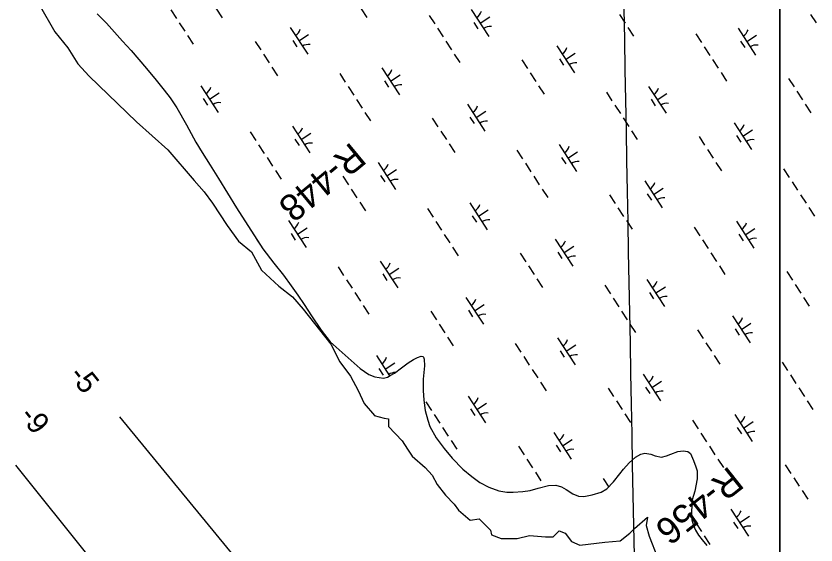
# Model space of a CAD drawing. Extents: x 3953924 to 3974542, y 193747 to 216192.
# Drawn here: x 3966966 to 3968213, y 200567 to 201392 of the extents above; entities that cross this region are included whole.
import ezdxf

# ---------------------------------------------------------------- set-up
doc = ezdxf.new("R2010")
doc.units = 0
for name, color, linetype in [('V-GRID-MAJR', 7, 'Continuous'), ('V-RIVR-EDGE', 7, 'Continuous'), ('V-RIVR-RANG', 7, 'Continuous'), ('V-RIVR-RANG-IDEN', 7, 'Continuous'), ('V-TOPO-MINR', 7, 'Continuous'), ('V-WETL-SWMP', 7, 'Continuous')]:
    doc.layers.add(name, color=color, linetype=linetype)

msp = doc.modelspace()

# ---------------------------------------------------------------- linework, layer by layer
at = {"layer": 'V-GRID-MAJR'}
msp.add_spline([(3967994.9, 197070.8), (3967932.3, 200408.2), (3967818.6, 206468.2), (3967751, 210066.7)], degree=3, dxfattribs=at)
at = {"layer": 'V-RIVR-EDGE'}
for points in [[(3967001.6, 201409.6), (3967026.5, 201366.9), (3967046.7, 201341.9), (3967062.1, 201317), (3967079.9, 201298), (3967153.5, 201226.8), (3967202.2, 201182.9), (3967243.7, 201135.4), (3967259.2, 201117.6), (3967272.2, 201099.7), (3967294.8, 201065.3), (3967312.6, 201040.4), (3967332.8, 201023.8), (3967348.2, 200995.3), (3967375.5, 200970.3), (3967396.9, 200953.7), (3967413.5, 200934.7), (3967456.3, 200880.1), (3967470.5, 200852.8), (3967487.1, 200830.3), (3967499, 200807.7), (3967508.5, 200787.5), (3967524.4, 200768.9)], [(3967524.3, 200769), (3967539.4, 200765), (3967546.5, 200763.8), (3967546.5, 200751.9), (3967567.9, 200729.3), (3967576.2, 200716.3), (3967583.3, 200705.6), (3967603.5, 200687.8), (3967614.2, 200675.9), (3967622.5, 200661.7), (3967635.5, 200645), (3967648.6, 200630.8), (3967655.7, 200621.3), (3967673.5, 200605.9), (3967687.8, 200608.2), (3967705.6, 200590.4), (3967706.8, 200583.3), (3967722.2, 200577.4), (3967747.1, 200577.4), (3967766.1, 200582.1), (3967791, 200579.7), (3967802.9, 200579.7), (3967812.4, 200589.2), (3967821.9, 200585.7), (3967831.4, 200572.6), (3967844.5, 200566.7), (3967883.7, 200571.4), (3967907.4, 200573.8), (3967922.8, 200585.7), (3967930, 200592.8), (3967950.1, 200610.6), (3967947.8, 200597.6), (3967952.5, 200580.9), (3967965.6, 200547.7)]]:
    msp.add_lwpolyline(points, dxfattribs=at)
at = {"layer": 'V-TOPO-MINR'}
for points in [[(3968162.6, 199537.2), (3968121.1, 199583.5), (3968086.5, 199622.8), (3968000.8, 199720.6), (3967915.6, 199818.9), (3967831, 199917.8), (3967746.9, 200017.1), (3967610.1, 200179.9), (3967594.8, 200198.2), (3967579.6, 200216.4), (3967564.4, 200234.8), (3967549.3, 200253.1), (3967127.4, 200767.1)], [(3967792.9, 199610.4), (3967452.8, 200059.9), (3967439.8, 200077), (3967426.9, 200094.2), (3967414, 200111.4), (3967401.2, 200128.6), (3967313.8, 200245.9), (3967256.9, 200321.5), (3967199.5, 200396.7), (3967141.3, 200471.3), (3967082.6, 200545.4), (3966965.7, 200691.7)]]:
    msp.add_lwpolyline(points, dxfattribs=at)
at = {"layer": 'V-WETL-SWMP'}
for p, q in [((3968156.3, 204867.5), (3968156.3, 200173.1)), ((3968156.3, 200173.1), (3968156.3, 204867.5)), ((3967259.8, 201430.3), (3967287, 201388.4)), ((3967207, 201401.2), (3967215.8, 201387.8)), ((3967504, 201402.5), (3967512.7, 201389.1)), ((3967675.5, 201401.5), (3967702.8, 201359.6)), ((3967092.5, 201394.9), (3967106.6, 201380.1)), ((3967609.7, 201392.5), (3967618.4, 201379.1)), ((3967689.1, 201380.5), (3967704.2, 201390.3)), ((3967906.6, 201393.8), (3967915.4, 201380.4)), ((3968204.1, 201394.1), (3968212.8, 201380.7)), ((3967106.6, 201380.1), (3967132, 201352.2)), ((3967220.1, 201381.1), (3967228.9, 201367.7)), ((3967679.4, 201381.3), (3967685.9, 201371.3)), ((3967393.2, 201373.7), (3967420.5, 201331.8)), ((3967622.8, 201372.4), (3967631.5, 201359)), ((3967919.7, 201373.7), (3967928.5, 201360.3)), ((3968025.4, 201363.7), (3968034.1, 201350.3)), ((3968091.2, 201372.6), (3968118.5, 201330.7)), ((3967132, 201352.2), (3967145.1, 201337.8)), ((3967233.2, 201361), (3967242, 201347.6)), ((3967338.4, 201352), (3967347.2, 201338.6)), ((3967397.1, 201353.5), (3967403.6, 201343.5)), ((3967406.8, 201352.7), (3967421.9, 201362.5)), ((3967635.8, 201352.3), (3967644.6, 201338.9)), ((3968095.1, 201352.5), (3968101.6, 201342.4)), ((3968104.8, 201351.7), (3968119.9, 201361.5)), ((3967145.1, 201337.8), (3967157.4, 201323.9)), ((3967808.9, 201344.8), (3967836.2, 201302.9)), ((3968038.5, 201343.6), (3968047.2, 201330.2)), ((3967351.5, 201331.9), (3967360.3, 201318.5)), ((3967648.9, 201332.2), (3967657.7, 201318.8)), ((3967822.5, 201323.9), (3967837.6, 201333.7)), ((3967157.4, 201323.9), (3967168.9, 201309.5)), ((3967754.1, 201323.2), (3967762.9, 201309.8)), ((3967812.8, 201324.7), (3967819.3, 201314.7)), ((3968051.6, 201323.5), (3968060.3, 201310.1)), ((3967168.9, 201309.5), (3967184.2, 201291.7)), ((3967364.6, 201311.8), (3967373.3, 201298.4)), ((3967470.3, 201301.8), (3967479, 201288.4)), ((3967536.1, 201310.7), (3967563.4, 201268.8)), ((3967767.2, 201303), (3967776, 201289.6)), ((3968064.7, 201303.4), (3968073.4, 201289.9)), ((3967184.2, 201291.7), (3967196.9, 201276.2)), ((3967540, 201290.6), (3967546.5, 201280.5)), ((3967549.7, 201289.8), (3967564.8, 201299.6)), ((3968169.9, 201294.3), (3968178.6, 201280.9)), ((3967196.9, 201276.2), (3967205.8, 201264.2)), ((3967253.8, 201282.9), (3967281.1, 201241)), ((3967483.3, 201281.7), (3967492.1, 201268.3)), ((3967780.3, 201282.9), (3967789.1, 201269.5)), ((3967951.8, 201281.9), (3967979.1, 201240)), ((3967205.8, 201264.2), (3967216.5, 201248.4)), ((3967267.4, 201262), (3967282.5, 201271.8)), ((3967886, 201273), (3967894.7, 201259.5)), ((3967965.4, 201260.9), (3967980.5, 201270.8)), ((3968183, 201274.2), (3968191.7, 201260.8)), ((3967257.7, 201262.8), (3967264.2, 201252.7)), ((3967496.4, 201261.6), (3967505.2, 201248.1)), ((3967669.5, 201254.1), (3967696.8, 201212.2)), ((3967899.1, 201252.8), (3967907.8, 201239.4)), ((3967955.7, 201261.7), (3967962.2, 201251.7)), ((3968196, 201254.1), (3968204.8, 201240.7)), ((3967216.5, 201248.4), (3967231.7, 201221.8)), ((3967509.5, 201241.4), (3967518.3, 201228)), ((3967683.1, 201233.1), (3967698.2, 201243)), ((3967614.7, 201232.4), (3967623.5, 201219)), ((3967673.4, 201234), (3967679.9, 201223.9)), ((3967912.2, 201232.7), (3967920.9, 201219.3)), ((3967231.7, 201221.8), (3967246, 201194.8)), ((3967396.7, 201220), (3967423.9, 201178.1)), ((3968085.2, 201225.3), (3968112.5, 201183.4)), ((3968098.8, 201204.3), (3968113.9, 201214.1)), ((3967330.9, 201211), (3967339.6, 201197.6)), ((3967410.3, 201199), (3967425.4, 201208.8)), ((3967627.8, 201212.3), (3967636.6, 201198.9)), ((3967925.2, 201212.6), (3967934, 201199.2)), ((3968030.5, 201203.6), (3968039.2, 201190.2)), ((3968089.1, 201205.1), (3968095.7, 201195.1)), ((3967246, 201194.8), (3967256, 201179)), ((3967343.9, 201190.9), (3967352.7, 201177.5)), ((3967400.6, 201199.8), (3967407.1, 201189.8)), ((3967640.9, 201192.2), (3967649.7, 201178.8)), ((3967812.4, 201191.1), (3967839.7, 201149.2)), ((3967256, 201179), (3967268.6, 201159)), ((3967746.6, 201182.2), (3967755.3, 201168.8)), ((3967826, 201170.2), (3967841.1, 201180)), ((3968043.5, 201183.5), (3968052.3, 201170.1)), ((3967357, 201170.8), (3967365.8, 201157.4)), ((3967530.1, 201163.4), (3967557.4, 201121.4)), ((3967816.3, 201171), (3967822.8, 201160.9)), ((3968056.6, 201163.4), (3968065.4, 201150)), ((3967268.6, 201159), (3967281.5, 201138.1)), ((3967370.1, 201150.7), (3967378.9, 201137.3)), ((3967543.7, 201142.4), (3967558.8, 201152.2)), ((3967759.7, 201162.1), (3967768.4, 201148.7)), ((3968162.3, 201153.4), (3968171, 201140)), ((3967475.3, 201141.7), (3967484.1, 201128.3)), ((3967534, 201143.2), (3967540.5, 201133.2)), ((3967772.8, 201142), (3967781.5, 201128.6)), ((3967281.5, 201138.1), (3967309.6, 201092.6)), ((3967945.8, 201134.5), (3967973.1, 201092.6)), ((3968175.4, 201133.3), (3968184.1, 201119.9)), ((3967488.4, 201121.6), (3967497.2, 201108.2)), ((3967785.8, 201121.9), (3967794.6, 201108.5)), ((3967949.7, 201114.4), (3967956.3, 201104.3)), ((3967959.4, 201113.6), (3967974.5, 201123.4)), ((3967501.5, 201101.4), (3967510.3, 201088)), ((3967891.1, 201112.8), (3967899.8, 201099.4)), ((3968188.5, 201113.1), (3968197.2, 201099.7)), ((3967309.6, 201092.6), (3967350.3, 201028.5)), ((3967607.2, 201091.5), (3967615.9, 201078.1)), ((3967673, 201100.4), (3967700.3, 201058.5)), ((3967686.6, 201079.4), (3967701.7, 201089.3)), ((3967904.1, 201092.7), (3967912.9, 201079.3)), ((3968201.6, 201093), (3968210.3, 201079.6)), ((3967676.9, 201080.3), (3967683.4, 201070.2)), ((3967390.7, 201072.6), (3967418, 201030.7)), ((3967620.3, 201071.3), (3967629, 201057.9)), ((3967917.2, 201072.6), (3967926, 201059.2)), ((3968088.7, 201071.6), (3968116, 201029.7)), ((3967394.6, 201052.5), (3967401.1, 201042.4)), ((3967404.3, 201051.7), (3967419.4, 201061.5)), ((3967633.3, 201051.2), (3967642.1, 201037.8)), ((3968022.9, 201062.6), (3968031.6, 201049.2)), ((3968092.6, 201051.4), (3968099.1, 201041.4)), ((3968102.3, 201050.6), (3968117.4, 201060.4)), ((3967340.5, 201043.9), (3967344.7, 201037.5)), ((3967806.4, 201043.8), (3967833.7, 201001.9)), ((3968036, 201042.5), (3968044.7, 201029.1)), ((3967349, 201030.8), (3967351.8, 201026.6)), ((3967350.3, 201028.5), (3967367.4, 201006.5)), ((3967646.4, 201031.1), (3967655.2, 201017.7)), ((3967820, 201022.8), (3967835.1, 201032.6)), ((3967751.6, 201022.1), (3967760.4, 201008.7)), ((3967810.3, 201023.6), (3967816.8, 201013.6)), ((3968049.1, 201022.4), (3968057.8, 201009)), ((3967367.4, 201006.5), (3967382.6, 200987.5)), ((3967533.6, 201009.6), (3967560.9, 200967.7)), ((3967764.7, 201002), (3967773.5, 200988.6)), ((3968062.2, 201002.3), (3968070.9, 200988.9)), ((3967467.8, 201000.7), (3967476.5, 200987.3)), ((3967537.5, 200989.5), (3967544, 200979.5)), ((3967547.2, 200988.7), (3967562.3, 200998.5)), ((3968167.4, 200993.3), (3968176.1, 200979.9)), ((3967382.6, 200987.5), (3967394.9, 200970.9)), ((3967480.9, 200980.6), (3967489.6, 200967.2)), ((3967777.8, 200981.9), (3967786.6, 200968.5)), ((3967949.3, 200980.8), (3967976.6, 200938.9)), ((3967394.9, 200970.9), (3967404.9, 200956.6)), ((3967883.5, 200971.9), (3967892.2, 200958.5)), ((3967962.9, 200959.9), (3967978, 200969.7)), ((3968180.5, 200973.2), (3968189.2, 200959.7)), ((3967404.9, 200956.6), (3967414.9, 200941.9)), ((3967493.9, 200960.5), (3967502.7, 200947.1)), ((3967667, 200953), (3967694.3, 200911.1)), ((3967896.6, 200951.8), (3967905.3, 200938.4)), ((3967953.2, 200960.7), (3967959.7, 200950.6)), ((3968193.5, 200953), (3968202.3, 200939.6)), ((3967414.9, 200941.9), (3967426.4, 200924.1)), ((3967507, 200940.4), (3967515.8, 200927)), ((3967680.6, 200932.1), (3967695.7, 200941.9)), ((3967612.2, 200931.4), (3967621, 200917.9)), ((3967670.9, 200932.9), (3967677.4, 200922.8)), ((3967909.7, 200931.7), (3967918.4, 200918.2)), ((3967426.4, 200924.1), (3967441.6, 200902.1)), ((3968082.7, 200924.2), (3968110, 200882.3)), ((3967441.6, 200902.1), (3967455.7, 200883.6)), ((3967625.3, 200911.2), (3967634.1, 200897.8)), ((3967922.8, 200911.5), (3967931.5, 200898.1)), ((3968028, 200902.5), (3968036.7, 200889.1)), ((3968086.6, 200904.1), (3968093.2, 200894)), ((3968096.4, 200903.2), (3968111.4, 200913.1)), ((3967638.4, 200891.1), (3967647.2, 200877.7)), ((3967809.9, 200890.1), (3967837.2, 200848.2)), ((3967455.7, 200883.6), (3967502.2, 200842.3)), ((3967744.1, 200881.1), (3967752.8, 200867.7)), ((3967823.5, 200869.1), (3967838.6, 200878.9)), ((3968041.1, 200882.4), (3968049.8, 200869)), ((3967813.8, 200869.9), (3967820.3, 200859.9)), ((3967527.6, 200862.3), (3967548.2, 200830.7)), ((3967577.1, 200851.1), (3967585.2, 200856.3)), ((3967585.2, 200856.3), (3967591.7, 200859.6)), ((3967591.7, 200859.6), (3967597.5, 200861.4)), ((3967597.5, 200861.4), (3967600.1, 200860.9)), ((3967600.1, 200860.9), (3967600.9, 200859.8)), ((3967600.9, 200859.8), (3967601.9, 200856.7)), ((3967601.9, 200856.7), (3967602.5, 200846.4)), ((3967757.2, 200861), (3967765.9, 200847.6)), ((3968054.1, 200862.3), (3968062.9, 200848.9)), ((3968159.8, 200852.3), (3968168.5, 200838.9)), ((3967502.2, 200842.3), (3967515.7, 200832.8)), ((3967531.5, 200842.2), (3967538, 200832.1)), ((3967541.2, 200841.3), (3967556.3, 200851.2)), ((3967555.8, 200835.1), (3967566.6, 200843.3)), ((3967566.6, 200843.3), (3967577.1, 200851.1)), ((3967602.5, 200846.4), (3967600.2, 200825.5)), ((3967770.3, 200840.9), (3967779, 200827.5)), ((3967515.7, 200832.8), (3967525.2, 200829.2)), ((3967525.2, 200829.2), (3967538.5, 200827.1)), ((3967538.5, 200827.1), (3967544.6, 200828.5)), ((3967544.6, 200828.5), (3967548.8, 200831.1)), ((3967548.8, 200831.1), (3967555.8, 200835.1)), ((3967943.3, 200833.5), (3967970.6, 200791.6)), ((3968172.9, 200832.2), (3968181.6, 200818.8)), ((3967600.2, 200825.5), (3967600.2, 200808)), ((3967783.3, 200820.8), (3967792.1, 200807.4)), ((3967956.9, 200812.5), (3967972, 200822.3)), ((3967600.2, 200808), (3967601.5, 200793.1)), ((3967888.6, 200811.8), (3967897.3, 200798.4)), ((3967947.2, 200813.3), (3967953.8, 200803.3)), ((3968186, 200812.1), (3968194.7, 200798.7)), ((3967601.5, 200793.1), (3967603.8, 200777)), ((3967604.7, 200790.4), (3967613.4, 200777)), ((3967670.5, 200799.3), (3967697.8, 200757.4)), ((3967901.6, 200791.7), (3967910.4, 200778.3)), ((3968199.1, 200792), (3968207.8, 200778.6)), ((3967603.8, 200777), (3967607.7, 200761.7)), ((3967674.4, 200779.2), (3967680.9, 200769.1)), ((3967684.1, 200778.4), (3967699.2, 200788.2)), ((3967617.8, 200770.3), (3967626.5, 200756.9)), ((3967914.7, 200771.6), (3967923.5, 200758.1)), ((3968086.2, 200770.5), (3968113.5, 200728.6)), ((3967607.7, 200761.7), (3967611, 200751.7)), ((3967611, 200751.7), (3967620.5, 200734.4)), ((3968020.4, 200761.6), (3968029.1, 200748.2)), ((3968099.8, 200749.5), (3968114.9, 200759.4)), ((3967630.8, 200750.2), (3967639.6, 200736.8)), ((3967803.9, 200742.7), (3967831.2, 200700.8)), ((3968033.5, 200741.5), (3968042.2, 200728)), ((3968090.1, 200750.4), (3968096.6, 200740.3)), ((3967620.5, 200734.4), (3967633.2, 200717.7)), ((3967643.9, 200730.1), (3967652.7, 200716.6)), ((3967817.5, 200721.8), (3967832.6, 200731.6)), ((3967633.2, 200717.7), (3967645.8, 200702.6)), ((3967749.1, 200721), (3967757.9, 200707.6)), ((3967807.8, 200722.6), (3967814.4, 200712.5)), ((3968046.6, 200721.3), (3968055.3, 200707.9)), ((3967645.8, 200702.6), (3967662.3, 200685.5)), ((3967921.7, 200695.4), (3967931.4, 200704)), ((3967931.4, 200704), (3967939.5, 200708.8)), ((3967939.5, 200708.8), (3967946, 200710.1)), ((3967946, 200710.1), (3967955.1, 200708.8)), ((3967955.1, 200708.8), (3967962.3, 200706)), ((3967962.3, 200706), (3967971.8, 200703.9)), ((3967971.8, 200703.9), (3967979.8, 200706.1)), ((3967979.8, 200706.1), (3967986.3, 200708.6)), ((3967986.3, 200708.6), (3967997.5, 200713)), ((3967997.5, 200713), (3968005.9, 200713.9)), ((3968005.9, 200713.9), (3968013.1, 200713)), ((3968013.1, 200713), (3968016.9, 200709.9)), ((3968016.9, 200709.9), (3968022, 200699.1)), ((3967762.2, 200700.9), (3967771, 200687.5)), ((3967912.7, 200685.3), (3967921.7, 200695.4)), ((3968022, 200699.1), (3968025.6, 200688.8)), ((3968059.7, 200701.2), (3968068.4, 200687.8)), ((3968164.9, 200692.2), (3968173.6, 200678.8)), ((3967662.3, 200685.5), (3967676.5, 200673.8)), ((3967775.3, 200680.8), (3967784.1, 200667.4)), ((3967897.1, 200665.7), (3967907.2, 200678.1)), ((3967907.2, 200678.1), (3967912.7, 200685.3)), ((3968025.6, 200688.8), (3968027.4, 200683)), ((3968027.4, 200683), (3968027.5, 200670.5)), ((3967676.5, 200673.8), (3967688.9, 200664.8)), ((3967688.9, 200664.8), (3967702.9, 200657.3)), ((3967881, 200670.8), (3967889.6, 200657.5)), ((3967886.9, 200654.5), (3967897.1, 200665.7)), ((3968027.5, 200670.5), (3968023.7, 200651.1)), ((3968178, 200672.1), (3968186.7, 200658.7)), ((3967702.9, 200657.3), (3967718.4, 200651.7)), ((3967755.7, 200650.6), (3967767.2, 200652.2)), ((3967767.2, 200652.2), (3967779.5, 200655.8)), ((3967779.5, 200655.8), (3967796, 200660.1)), ((3967796, 200660.1), (3967807.4, 200660.2)), ((3967807.4, 200660.2), (3967816.1, 200657.8)), ((3967816.1, 200657.8), (3967823.3, 200653.8)), ((3967823.3, 200653.8), (3967833.8, 200647.1)), ((3967877.7, 200649.3), (3967886.9, 200654.5)), ((3968191.1, 200652), (3968199.8, 200638.6)), ((3967718.4, 200651.7), (3967730.6, 200649.5)), ((3967730.6, 200649.5), (3967740.5, 200649.3)), ((3967740.5, 200649.3), (3967755.7, 200650.6)), ((3967833.8, 200647.1), (3967842.5, 200643.5)), ((3967842.5, 200643.5), (3967850.9, 200643)), ((3967850.9, 200643), (3967863.9, 200645.4)), ((3967863.9, 200645.4), (3967877.7, 200649.3)), ((3968023.7, 200651.1), (3968020, 200637.4)), ((3968020, 200637.4), (3968018.9, 200619.2)), ((3968018.9, 200619.2), (3968019.4, 200606.2)), ((3968080.2, 200623.1), (3968107.5, 200581.2)), ((3968019.4, 200606.2), (3968021.9, 200597.4)), ((3968084.1, 200603), (3968090.7, 200592.9)), ((3968093.9, 200602.2), (3968108.9, 200612)), ((3968021.9, 200597.4), (3968025.2, 200590.1)), ((3968025.2, 200590.1), (3968029.6, 200582.7)), ((3968025.5, 200601.5), (3968034.2, 200588.1)), ((3968029.6, 200582.7), (3968035.6, 200575.4)), ((3968038.6, 200581.3), (3968047.3, 200567.9)), ((3968035.6, 200575.4), (3968042.7, 200566.5))]:
    msp.add_line(p, q, dxfattribs=at)
for centre, start, end in [((3967674.2, 201403.8), 302.2901, 343.8338), ((3967704.4, 201357.5), 82.2901, 123.8337), ((3967392, 201376), 302.2901, 343.8338), ((3968090, 201375), 302.2901, 343.8338), ((3967422.1, 201329.7), 82.2901, 123.8337), ((3967807.7, 201347.2), 302.2901, 343.8338), ((3968120.1, 201328.7), 82.2901, 123.8337), ((3967837.8, 201300.9), 82.2901, 123.8337), ((3967534.8, 201313), 302.2901, 343.8338), ((3967252.5, 201285.3), 302.2901, 343.8338), ((3967565, 201266.7), 82.2901, 123.8337), ((3967950.6, 201284.2), 302.2901, 343.8338), ((3967282.7, 201239), 82.2901, 123.8337), ((3967668.3, 201256.4), 302.2901, 343.8338), ((3967980.7, 201237.9), 82.2901, 123.8337), ((3967698.4, 201210.1), 82.2901, 123.8337), ((3967395.4, 201222.3), 302.2901, 343.8338), ((3968084, 201227.6), 302.2901, 343.8338), ((3967425.6, 201176), 82.2901, 123.8337), ((3967811.2, 201193.5), 302.2901, 343.8338), ((3968114.1, 201181.3), 82.2901, 123.8337), ((3967841.3, 201147.2), 82.2901, 123.8337), ((3967528.9, 201165.7), 302.2901, 343.8338), ((3967559, 201119.4), 82.2901, 123.8337), ((3967944.6, 201136.8), 302.2901, 343.8338), ((3967974.7, 201090.6), 82.2901, 123.8337), ((3967671.8, 201102.7), 302.2901, 343.8338), ((3967389.5, 201074.9), 302.2901, 343.8338), ((3967701.9, 201056.4), 82.2901, 123.8337), ((3968087.5, 201073.9), 302.2901, 343.8338), ((3967419.6, 201028.6), 82.2901, 123.8337), ((3967805.2, 201046.1), 302.2901, 343.8338), ((3968117.6, 201027.6), 82.2901, 123.8337), ((3967835.3, 200999.8), 82.2901, 123.8337), ((3967532.3, 201012), 302.2901, 343.8338), ((3967562.5, 200965.7), 82.2901, 123.8337), ((3967948.1, 200983.1), 302.2901, 343.8338), ((3967978.2, 200936.8), 82.2901, 123.8337), ((3967665.8, 200955.4), 302.2901, 343.8338), ((3967695.9, 200909.1), 82.2901, 123.8337), ((3968081.5, 200926.5), 302.2901, 343.8338), ((3968111.6, 200880.2), 82.2901, 123.8337), ((3967808.7, 200892.4), 302.2901, 343.8338), ((3967526.4, 200864.6), 302.2901, 343.8338), ((3967838.8, 200846.1), 82.2901, 123.8337), ((3967556.5, 200818.3), 88.8078, 123.8337), ((3967942.1, 200835.8), 302.2901, 343.8338), ((3967972.2, 200789.5), 82.2901, 123.8337), ((3967669.3, 200801.7), 302.2901, 343.8338), ((3967699.4, 200755.4), 82.2901, 123.8337), ((3968085, 200772.8), 302.2901, 343.8338), ((3967802.7, 200745), 302.2901, 343.8338), ((3968115.1, 200726.5), 82.2901, 123.8337), ((3967832.8, 200698.7), 82.2901, 123.8337), ((3968079, 200625.5), 302.2901, 343.8338), ((3968109.1, 200579.2), 82.2901, 123.8337)]:
    msp.add_arc(centre, 17.6, start, end, dxfattribs=at)

# ---------------------------------------------------------------- texts
at = {"layer": 'V-RIVR-RANG'}
for s, p in [('-5', (3967046.9, 200831.3)), ('-9', (3966969.7, 200768))]:
    msp.add_text(s, height=33.5, rotation=308.8107, dxfattribs=at).set_placement(p)
at = {"layer": 'V-RIVR-RANG-IDEN'}
for s, rotation, p in [('R-448  ', 219.6331, (3967488.3, 201196.3)), ('R-456  ', 218.3779, (3968077.6, 200691.3))]:
    msp.add_text(s, height=41.5, rotation=rotation, dxfattribs=at).set_placement(p)

doc.saveas('drawing.dxf')
